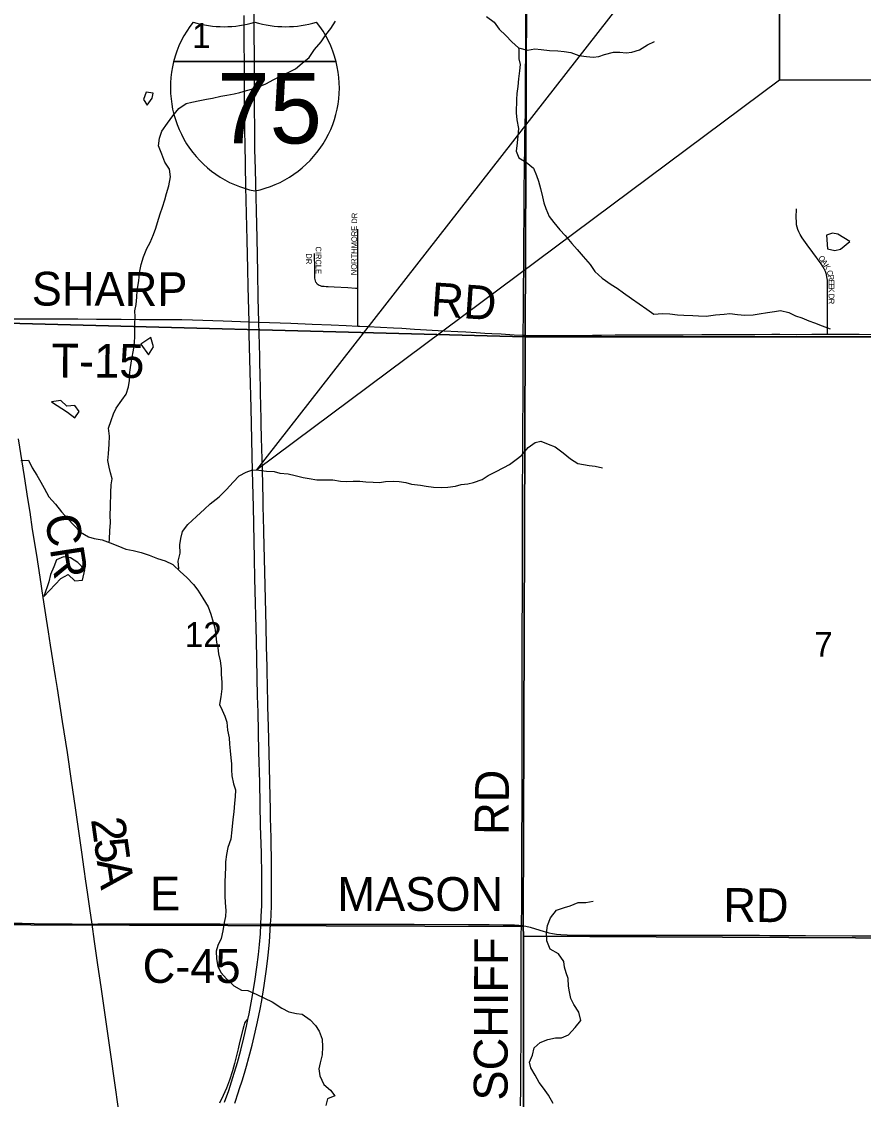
# Model space of a CAD drawing. Extents: x 0 to 1391, y -24 to 440.
# Drawn here: x 526.73 to 555.04, y 329.45 to 365.71 of the extents above; entities that cross this region are included whole.
import ezdxf

# ---------------------------------------------------------------- set-up
doc = ezdxf.new("R2010")
doc.units = 0
for name, color, linetype in [('GM_X_County_Road', 7, 'Continuous'), ('GM_X_County_Road_Text', 7, 'Continuous'), ('GM_X_Interchange_Ramps', 7, 'Continuous'), ('GM_X_Interstate_Location', 7, 'Continuous'), ('GM_X_Interstate_Route', 7, 'Continuous'), ('GM_X_Interstate_Shield', 7, 'Continuous'), ('GM_X_Minor_Lake', 7, 'Continuous'), ('GM_X_Minor_River', 7, 'Continuous'), ('GM_X_Section', 7, 'Continuous'), ('GM_X_Section_Text', 7, 'Continuous'), ('GM_X_Township_Road', 7, 'Continuous'), ('GM_X_Township_Road_Text', 7, 'Continuous'), ('GM_X_Township_Subdivision', 7, 'Continuous'), ('GM_X_Township_Subdivision_Text', 7, 'Continuous'), ('SH_Text', 7, 'Continuous')]:
    doc.layers.add(name, color=color, linetype=linetype)

msp = doc.modelspace()

# ---------------------------------------------------------------- linework, layer by layer
at = {"layer": 'GM_X_County_Road'}
for points in [[(529.1, 335.347), (529.025, 335.874), (528.957, 336.341), (528.914, 336.649), (528.894, 336.796), (528.834, 337.202), (528.754, 337.768), (528.643, 338.555), (528.541, 339.257), (528.411, 340.167), (528.27, 341.126), (528.108, 342.169), (527.936, 343.275), (527.87, 343.679), (527.708, 344.736), (527.64, 345.178), (527.574, 345.608), (527.461, 346.332), (527.353, 347.02), (527.24, 347.757), (527.103, 348.628), (527.016, 349.205), (526.941, 349.672), (526.829, 350.409), (526.628, 351.673)], [(526.013, 335.385), (526.746, 335.38), (527.156, 335.375), (527.851, 335.362), (528.436, 335.355), (528.684, 335.35), (529.1, 335.347)], [(529.1, 335.347), (529.295, 335.353), (529.369, 335.355), (529.679, 335.361), (530.089, 335.358), (530.512, 335.356), (530.797, 335.358), (531.195, 335.358), (531.89, 335.355), (532.474, 335.355), (532.933, 335.354), (533.405, 335.354), (534.779, 335.349), (535.106, 335.349), (535.94, 335.347), (536.425, 335.347), (536.996, 335.346), (537.306, 335.344), (537.517, 335.347), (537.716, 335.348), (538.462, 335.344), (539.232, 335.343), (539.928, 335.343), (541.755, 335.334), (542.451, 335.331), (542.923, 335.329), (543.307, 335.322), (543.455, 335.314), (543.54, 335.304)], [(530.379, 326.332), (530.284, 327.016), (530.143, 328.063), (529.993, 329.134), (529.868, 330.007), (529.731, 330.967), (529.677, 331.36), (529.406, 333.242), (529.298, 333.98), (529.183, 334.767), (529.1, 335.347)], [(543.54, 335.304), (543.565, 335.301), (543.686, 335.279), (543.829, 335.242), (544.162, 335.142), (544.462, 335.056), (544.584, 335.029), (544.72, 335.008), (544.869, 334.994), (545.081, 334.983), (545.417, 334.978), (545.802, 334.978), (546.361, 334.976), (546.945, 334.979), (547.579, 334.979), (548.424, 334.978), (549.381, 334.979), (549.952, 334.979), (551.12, 334.973), (551.542, 334.972), (551.89, 334.971), (552.449, 334.969), (553.095, 334.967), (554.661, 334.954), (555.494, 334.949)]]:
    msp.add_lwpolyline(points, dxfattribs=at)
at = {"layer": 'GM_X_Interchange_Ramps'}
msp.add_lwpolyline([(534.343, 332.139), (534.297, 332.105), (534.261, 332.073), (534.23, 332.021), (534.2, 331.929), (534.169, 331.802), (534.064, 331.364), (534.012, 331.152), (533.966, 330.975), (533.892, 330.665), (533.826, 330.417), (533.722, 330.101), (533.618, 329.835), (533.508, 329.584), (533.383, 329.327)], dxfattribs=at)
at = {"layer": 'GM_X_Interstate_Route'}
for points in [[(533.899, 329.327), (534.026, 329.704), (534.053, 329.787), (534.155, 330.106), (534.249, 330.415), (534.294, 330.57), (534.374, 330.857), (534.482, 331.278), (534.587, 331.712), (534.666, 332.064), (534.752, 332.49), (534.805, 332.783), (534.888, 333.285), (534.957, 333.752), (535.001, 334.097), (535.035, 334.405), (535.065, 334.752), (535.106, 335.349), (535.12, 335.619), (535.131, 336.016), (535.138, 336.699), (535.136, 337.37), (535.122, 338.227), (535.114, 338.612), (535.107, 338.898), (535.1, 339.209), (535.09, 339.644), (535.053, 341.11), (535.03, 341.992), (535.015, 342.663), (535.008, 342.948), (535.004, 343.197), (534.986, 344.004), (534.971, 344.688), (534.955, 345.371), (534.913, 347.198), (534.881, 348.539), (534.866, 349.073), (534.858, 349.347), (534.851, 349.632), (534.831, 350.627), (534.804, 351.707), (534.792, 352.167), (534.786, 352.428), (534.781, 352.701), (534.753, 353.907), (534.746, 354.167), (534.738, 354.453), (534.711, 355.599), (534.689, 356.416), (534.673, 357.273), (534.65, 358.429), (534.595, 360.74), (534.58, 361.423), (534.576, 361.734), (534.57, 362.281), (534.567, 362.616), (534.561, 363.375), (534.559, 364.033), (534.559, 364.68), (534.557, 365.164), (534.554, 366.494)], [(533.558, 329.356), (533.696, 329.755), (533.839, 330.193), (533.989, 330.693), (534.105, 331.113), (534.208, 331.523), (534.296, 331.911), (534.343, 332.139), (534.381, 332.326), (534.474, 332.827), (534.574, 333.415), (534.645, 333.895), (534.699, 334.327), (534.733, 334.662), (534.761, 335.021), (534.779, 335.349), (534.792, 335.605), (534.805, 335.978), (534.813, 336.401), (534.81, 336.985), (534.796, 337.743), (534.77, 338.65), (534.738, 340.116), (534.712, 341.147), (534.683, 342.477), (534.669, 343.023), (534.633, 344.887), (534.579, 346.974), (534.564, 347.645), (534.526, 349.385), (534.495, 350.59), (534.45, 352.702), (534.417, 353.944), (534.389, 355.187), (534.379, 355.611), (534.351, 356.79), (534.337, 357.398), (534.32, 358.355), (534.277, 360.157), (534.247, 361.61), (534.241, 361.995), (534.225, 363.25), (534.222, 364.269), (534.218, 365.027), (534.22, 365.922)]]:
    msp.add_lwpolyline(points, dxfattribs=at)
at = {"layer": 'GM_X_Interstate_Shield'}
for p, q in [((531.844, 364.364), (537.309, 364.364)), ((537.309, 364.364), (531.844, 364.364)), ((537.309, 364.364), (531.844, 364.364))]:
    msp.add_line(p, q, dxfattribs=at)
for centre, start, end in [((535.287, 363.493), 141.669, 165.8066), ((533.539, 369.092), 253.0091, 286.9909), ((535.614, 369.092), 253.0091, 286.9909), ((533.866, 363.493), 14.1934, 38.331), ((535.287, 363.493), 165.8066, 258.463), ((533.866, 363.493), 281.537, 14.1934)]:
    msp.add_arc(centre, 3.551, start, end, dxfattribs=at)
at = {"layer": 'GM_X_Minor_Lake'}
for p, q in [((530.835, 363.092), (530.954, 362.9)), ((531.125, 363.131), (531.151, 363.305)), ((553.796, 358.527), (553.834, 358.071)), ((528.673, 352.594), (528.524, 352.794))]:
    msp.add_line(p, q, dxfattribs=at)
for points in [[(531.151, 363.305), (530.923, 363.34), (530.835, 363.092)], [(530.954, 362.9), (531.125, 363.131)], [(554.587, 358.314), (554.185, 358.564), (553.995, 358.598), (553.796, 358.527)], [(553.834, 358.071), (554.083, 358.006), (554.274, 358.055), (554.587, 358.314)], [(531.162, 354.769), (531.073, 355.089), (530.741, 354.857)], [(530.741, 354.857), (530.994, 354.5), (531.162, 354.769)], [(528.524, 352.794), (528.258, 352.777), (528.056, 352.963), (527.738, 352.923)], [(527.738, 352.923), (528.277, 352.572), (528.524, 352.377), (528.673, 352.594)], [(528.856, 347.268), (528.628, 347.512), (528.38, 347.677), (528.138, 347.704), (527.9, 347.603), (527.812, 347.37), (527.701, 347.107), (527.644, 346.866), (527.482, 346.367)], [(527.482, 346.367), (528.056, 346.979), (528.294, 347.11), (528.526, 346.893), (528.777, 346.918), (528.856, 347.268)]]:
    msp.add_lwpolyline(points, dxfattribs=at)
at = {"layer": 'GM_X_Minor_River'}
for points in [[(529.676, 348.185), (529.693, 348.303), (529.697, 348.583), (529.716, 348.855), (529.711, 349.098), (529.722, 349.393), (529.729, 349.871), (529.747, 350.128), (529.772, 350.325), (529.722, 350.53), (529.671, 350.72), (529.636, 350.948), (529.654, 351.175), (529.673, 351.493), (529.692, 351.766), (529.65, 352.039), (529.744, 352.288), (529.823, 352.514), (529.917, 352.71), (530.103, 352.979), (530.25, 353.182), (530.33, 353.423), (530.355, 353.635), (530.358, 353.831), (530.399, 354.073), (530.44, 354.361), (530.49, 354.655), (530.524, 354.92), (530.534, 355.117), (530.544, 355.321), (530.539, 355.534), (530.55, 355.776), (530.545, 355.981), (530.586, 356.192), (530.604, 356.442), (530.622, 356.661), (530.672, 356.994), (530.698, 357.259), (530.755, 357.538), (530.835, 357.802), (530.945, 358.073), (531.054, 358.284), (531.164, 358.547), (531.243, 358.758), (531.306, 358.954), (531.393, 359.24), (531.465, 359.467), (531.544, 359.715), (531.6, 359.927), (531.687, 360.19), (531.744, 360.485), (531.702, 360.743), (531.553, 360.988), (531.442, 361.248), (531.339, 361.53), (531.373, 361.794), (531.444, 362.021), (531.638, 362.29), (531.816, 362.545), (532.017, 362.784), (532.27, 362.954), (532.461, 362.997), (532.728, 363.053), (532.949, 363.102), (533.147, 363.137), (533.43, 363.201), (533.628, 363.235), (533.88, 363.284), (534.07, 363.327), (534.299, 363.399), (534.505, 363.448), (534.758, 363.535), (534.949, 363.623), (535.209, 363.763), (535.424, 363.873), (535.745, 364.019), (535.944, 364.122), (536.167, 364.308), (536.398, 364.501), (536.584, 364.771), (536.8, 365.032), (536.963, 365.265), (537.133, 365.482), (537.288, 365.722)], [(542.364, 365.889), (542.62, 365.695), (542.792, 365.457), (543.01, 365.249), (543.22, 365.026), (543.438, 364.833), (543.749, 364.752), (543.993, 364.794), (544.206, 364.775), (544.487, 364.74), (544.768, 364.728), (544.973, 364.702), (545.201, 364.668), (545.466, 364.572), (545.732, 364.538), (545.952, 364.519), (546.143, 364.539), (546.334, 364.604), (546.639, 364.682), (546.852, 364.679), (547.057, 364.66), (547.247, 364.687), (547.507, 364.766), (547.775, 364.929), (548.02, 365.038)], [(543.438, 364.833), (543.453, 364.757), (543.456, 364.461), (543.492, 364.264), (543.474, 364.052), (543.44, 363.787), (543.414, 363.523), (543.388, 363.288), (543.37, 363.091), (543.364, 362.644), (543.384, 362.402), (543.441, 362.12), (543.423, 361.871), (543.397, 361.629), (543.363, 361.356), (543.451, 361.128), (543.7, 360.98), (543.941, 360.786), (544.044, 360.534), (544.11, 360.344), (544.183, 360.093), (544.248, 359.811), (544.291, 359.614), (544.357, 359.423), (544.468, 359.156), (544.632, 358.949), (544.835, 358.703), (545.015, 358.511), (545.24, 358.249), (545.419, 358.042), (545.614, 357.811), (545.847, 357.542), (546.003, 357.305), (546.259, 357.081), (546.56, 356.864), (546.757, 356.739), (546.968, 356.584), (547.239, 356.391), (547.503, 356.212), (547.759, 356.041), (547.993, 355.871), (548.282, 355.889), (548.525, 355.877), (548.791, 355.85), (548.997, 355.839), (549.308, 355.826), (549.498, 355.816), (549.749, 355.804), (550.062, 355.844), (550.359, 355.87), (550.549, 355.897), (550.807, 355.862), (551.05, 355.836), (551.332, 355.846), (551.538, 355.881), (551.812, 355.929), (552.048, 355.963), (552.247, 355.998), (552.535, 355.925), (552.754, 355.815), (552.966, 355.751), (553.201, 355.649), (553.397, 355.578), (553.655, 355.475), (553.92, 355.38)], [(531.987, 347.279), (532.016, 347.31), (531.996, 347.561), (532.06, 347.832), (532.056, 348.113), (532.082, 348.317), (532.138, 348.559), (532.324, 348.798), (532.616, 349.059), (532.886, 349.312), (533.078, 349.483), (533.37, 349.728), (533.624, 349.967), (533.848, 350.221), (534.049, 350.43), (534.286, 350.555), (534.492, 350.635), (534.705, 350.624), (534.963, 350.589), (535.229, 350.577), (535.419, 350.521), (535.692, 350.494), (535.935, 350.445), (536.2, 350.372), (536.405, 350.346), (536.663, 350.296), (536.968, 350.299), (537.196, 350.295), (537.461, 350.246), (537.651, 350.235), (537.887, 350.246), (538.108, 350.25), (538.313, 350.232), (538.556, 350.22), (538.762, 350.209), (538.967, 350.244), (539.226, 350.255), (539.431, 350.244), (539.651, 350.202), (539.848, 350.146), (540.145, 350.111), (540.334, 350.085), (540.585, 350.051), (540.859, 350.039), (541.064, 350.051), (541.323, 350.084), (541.514, 350.134), (541.735, 350.161), (541.933, 350.203), (542.216, 350.305), (542.416, 350.445), (542.668, 350.57), (542.944, 350.71), (543.143, 350.812), (543.358, 350.976), (543.558, 351.131), (543.767, 351.378), (543.997, 351.549), (544.188, 351.591), (544.437, 351.496), (544.672, 351.409), (544.943, 351.207), (545.192, 351.006), (545.433, 350.843), (545.623, 350.817), (545.82, 350.776), (546.018, 350.758), (546.268, 350.701)], [(526.708, 350.942), (526.959, 350.954), (527.085, 350.694), (527.241, 350.449), (527.375, 350.212), (527.494, 350.013), (527.643, 349.722), (527.868, 349.476), (528.077, 349.223), (528.295, 348.977), (528.475, 348.777), (528.715, 348.538), (528.987, 348.375), (529.176, 348.318), (529.442, 348.276), (529.707, 348.173), (529.964, 348.078), (530.237, 347.96), (530.487, 347.918), (530.752, 347.853), (531.025, 347.758), (531.305, 347.648), (531.555, 347.575), (531.812, 347.442), (532.06, 347.211), (532.293, 347.01), (532.511, 346.779), (532.653, 346.588), (532.824, 346.312), (533.003, 346.021), (533.091, 345.777), (533.179, 345.503), (533.23, 345.313), (533.264, 345.047), (533.285, 344.834), (533.335, 344.644), (533.356, 344.447), (533.406, 344.203), (533.441, 343.953), (533.446, 343.763), (533.465, 343.475), (533.47, 343.262), (533.428, 342.998), (533.387, 342.733), (533.476, 342.542), (533.565, 342.344), (533.638, 342.138), (533.657, 341.872), (533.707, 341.614), (533.728, 341.401), (533.748, 341.181), (533.767, 340.938), (533.788, 340.741), (533.793, 340.536), (533.798, 340.339), (533.855, 340.073), (533.929, 339.867), (533.91, 339.632), (533.892, 339.42), (533.874, 339.125), (533.832, 338.868), (533.797, 338.52), (533.771, 338.21), (533.668, 337.931), (533.62, 337.689), (533.594, 337.447), (533.591, 337.257), (533.581, 337.023), (533.57, 336.758), (533.564, 336.303), (533.576, 336.06), (533.596, 335.81), (533.593, 335.605), (533.545, 335.401), (533.496, 335.121), (533.439, 334.864), (533.33, 334.631), (533.274, 334.435), (533.286, 334.177), (533.329, 333.926), (533.448, 333.712), (533.62, 333.505), (533.868, 333.273), (534.132, 333.125), (534.345, 333.114), (534.618, 332.996), (534.897, 332.862), (535.154, 332.737), (535.479, 332.519), (535.72, 332.394), (535.978, 332.345), (536.168, 332.319), (536.44, 332.132), (536.62, 331.94), (536.739, 331.749), (536.842, 331.474), (536.854, 331.216), (536.836, 330.951), (536.772, 330.687)], [(544.611, 329.316), (544.447, 329.592), (544.283, 329.83), (544.141, 330.022), (544.007, 330.266), (543.858, 330.511), (543.807, 330.702), (543.917, 330.943), (543.973, 331.192), (544.173, 331.371), (544.433, 331.465), (544.684, 331.522), (544.882, 331.518), (545.119, 331.628), (545.343, 331.867), (545.536, 332.107), (545.471, 332.388), (545.299, 332.649), (545.203, 332.847), (545.153, 333.068), (545.117, 333.266), (545.113, 333.523), (545.039, 333.714), (544.988, 333.905), (544.96, 334.094), (544.781, 334.348), (544.509, 334.511), (544.391, 334.786), (544.379, 335.044), (544.42, 335.301), (544.515, 335.565), (544.723, 335.819), (544.991, 335.906), (545.182, 335.963), (545.449, 336.073), (545.708, 336.076), (545.952, 336.125)], [(536.772, 330.687), (536.723, 330.483), (536.766, 330.239), (536.892, 329.957), (537.117, 329.764), (537.26, 329.572), (537.023, 329.469), (536.966, 329.243)]]:
    msp.add_lwpolyline(points, dxfattribs=at)
at = {"layer": 'GM_X_Section'}
for points in [[(543.747, 375.22), (543.666, 355.101), (524.116, 355.619), (524.129, 365.618), (523.606, 375.279)], [(543.666, 355.101), (543.597, 335.27), (523.728, 335.34), (524.087, 345.56), (524.116, 355.619)], [(543.666, 355.101), (563.869, 355.108), (563.701, 334.84), (543.606, 334.944), (543.597, 335.27)], [(543.597, 335.27), (543.606, 334.944), (543.593, 314.84), (523.385, 314.999), (523.728, 335.34)], [(543.606, 334.944), (563.701, 334.84), (563.567, 314.776), (543.593, 314.84)]]:
    msp.add_lwpolyline(points, close=True, dxfattribs=at)
msp.add_lwpolyline([(563.85, 363.742), (563.869, 355.108), (543.666, 355.101), (543.747, 375.22), (563.826, 375.025), (563.83, 373.178)], dxfattribs=at)
at = {"layer": 'GM_X_Township_Road'}
for points in [[(543.603, 355.163), (543.603, 355.265), (543.603, 355.377), (543.605, 355.737), (543.606, 356.06), (543.607, 356.222), (543.613, 356.905), (543.617, 357.278), (543.62, 357.849), (543.625, 358.359), (543.631, 359.216), (543.635, 359.937), (543.646, 360.856), (543.653, 361.49), (543.658, 361.875), (543.671, 362.645), (543.674, 363.056), (543.679, 363.826), (543.684, 364.758), (543.685, 365.044), (543.686, 365.516), (543.689, 366.001)], [(525.999, 355.714), (526.083, 355.711), (526.195, 355.707), (526.705, 355.709), (527.078, 355.71), (527.376, 355.711), (527.923, 355.714), (528.618, 355.713), (529.252, 355.705), (529.724, 355.7), (530.085, 355.697), (530.693, 355.693), (530.942, 355.691), (531.28, 355.692)], [(531.28, 355.692), (531.364, 355.692), (532.121, 355.685), (532.481, 355.676), (533.511, 355.643), (534.094, 355.622), (534.379, 355.611), (534.711, 355.599), (535.784, 355.565), (536.503, 355.531), (537.137, 355.507), (537.646, 355.486), (538.037, 355.468)], [(538.037, 355.468), (538.105, 355.465), (538.39, 355.451), (538.8, 355.434), (539.234, 355.413), (539.519, 355.394), (539.941, 355.37), (540.946, 355.313), (541.405, 355.288), (541.666, 355.273), (542.013, 355.254), (542.311, 355.235), (542.546, 355.219), (542.856, 355.203), (543.29, 355.179), (543.603, 355.163)], [(543.54, 335.304), (543.541, 335.372), (543.548, 335.956), (543.549, 336.292), (543.55, 336.801), (543.55, 337.299), (543.553, 337.82), (543.554, 338.305), (543.559, 339.237), (543.56, 339.573), (543.562, 340.467), (543.563, 341.362), (543.562, 341.859), (543.561, 342.43), (543.561, 342.629), (543.564, 343.561), (543.562, 344.133), (543.562, 344.705), (543.565, 345.09), (543.567, 345.487), (543.572, 346.146), (543.577, 346.879), (543.577, 347.152), (543.577, 347.587), (543.578, 348.034), (543.578, 348.556), (543.581, 349.053), (543.581, 349.401), (543.58, 350.022), (543.583, 350.966), (543.589, 351.538), (543.589, 352.184), (543.596, 352.917), (543.599, 353.289), (543.598, 353.588), (543.6, 353.911), (543.601, 354.321), (543.603, 354.843), (543.603, 355.116), (543.603, 355.163)], [(543.603, 355.163), (543.65, 355.161), (544.061, 355.153), (545.105, 355.149), (545.341, 355.15), (545.925, 355.16), (546.236, 355.165), (546.695, 355.169), (546.969, 355.17), (547.528, 355.176), (548.037, 355.178), (548.596, 355.178), (548.981, 355.179), (549.603, 355.183), (550.236, 355.184), (550.87, 355.185), (551.392, 355.187), (551.963, 355.191), (552.224, 355.191), (552.783, 355.188), (553.305, 355.192), (553.566, 355.194), (553.829, 355.195)], [(553.829, 355.195), (554.46, 355.197), (554.895, 355.195), (555.342, 355.185), (555.777, 355.184), (556.237, 355.183), (556.622, 355.181), (557.057, 355.173), (557.939, 355.17), (558.349, 355.171), (559.107, 355.169), (559.965, 355.17), (561.096, 355.165), (561.904, 355.168), (562.625, 355.172), (563.333, 355.172), (563.81, 355.175)], [(543.511, 329.236), (543.517, 329.832), (543.521, 330.292), (543.525, 330.789), (543.527, 331.224), (543.531, 331.882), (543.531, 332.516), (543.529, 332.764), (543.529, 333.224), (543.529, 333.957), (543.536, 334.963), (543.54, 335.304)]]:
    msp.add_lwpolyline(points, dxfattribs=at)
at = {"layer": 'GM_X_Township_Subdivision'}
for points in [[(553.829, 355.195), (553.829, 355.342), (553.835, 356.409), (553.835, 356.868), (553.828, 357.016), (553.815, 357.125), (553.794, 357.207), (553.762, 357.299), (553.74, 357.351), (553.717, 357.399), (553.676, 357.474), (553.616, 357.567), (553.339, 357.948), (553.145, 358.207), (552.98, 358.44), (552.913, 358.547), (552.867, 358.636), (552.834, 358.719), (552.812, 358.791), (552.795, 358.878), (552.785, 358.979), (552.782, 359.117), (552.787, 359.415)], [(538.039, 356.734), (538.037, 357.054), (538.04, 357.501), (538.043, 357.749), (538.044, 358.121), (538.043, 358.729)], [(538.039, 356.734), (537.959, 356.738), (537.704, 356.751), (537.245, 356.772), (537.043, 356.784), (536.973, 356.789), (536.902, 356.795), (536.828, 356.805), (536.78, 356.817), (536.734, 356.837), (536.703, 356.857), (536.674, 356.881), (536.643, 356.919), (536.624, 356.951), (536.61, 356.986), (536.599, 357.03), (536.591, 357.076), (536.587, 357.155), (536.587, 357.475), (536.583, 357.805), (536.579, 357.908)], [(538.037, 355.468), (538.037, 355.591), (538.038, 355.79), (538.041, 356.435), (538.039, 356.734)]]:
    msp.add_lwpolyline(points, dxfattribs=at)
at = {"layer": 'SH_Text'}
for points in [[(534.643, 350.627), (552.215, 373.178), (552.215, 363.742)], [(552.215, 373.178), (603.114, 373.178), (603.114, 363.742), (552.215, 363.742)]]:
    msp.add_lwpolyline(points, close=True, dxfattribs=at)

# ---------------------------------------------------------------- texts
at = {"layer": 'GM_X_County_Road_Text'}
for s, height, rotation, p in [('CR', 1.1364, 278.7844, (527.511, 349.065)), ('2', 1.136, 277.888, (529.062, 338.875)), ('5', 1.136, 277.888, (529.158, 338.181)), ('A', 1.136, 278.5335, (529.256, 337.474)), ('E', 1.136, 0, (531.052, 335.81)), ('MASON', 1.1364, 0, (537.352, 335.794)), ('RD', 1.1364, 359.5169, (550.324, 335.427)), ('C-45', 1.1364, 0, (530.802, 333.372))]:
    msp.add_text(s, height=height, rotation=rotation, dxfattribs=at).set_placement(p)
at = {"layer": 'GM_X_Interstate_Location'}
for s in ['-', '.', ',']:
    msp.add_text(s, height=0.00379, dxfattribs=at).set_placement((534.576, 362.853))
msp.add_text('75', height=0.00379, rotation=0, dxfattribs=at).set_placement((533.802, 362.069))
at = {"layer": 'GM_X_Interstate_Shield'}
msp.add_text('75', height=2.3674, dxfattribs=at).set_placement((533.311, 361.612))
at = {"layer": 'GM_X_Section_Text'}
for s, height, p in [('1', 0.837, (532.461, 364.823)), ('12', 0.8371, (532.219, 344.671)), ('7', 0.837, (553.385, 344.342))]:
    msp.add_text(s, height=height, rotation=0, dxfattribs=at).set_placement(p)
at = {"layer": 'GM_X_Township_Road_Text'}
for s, rotation, p in [('SHARP', 359.7878, (527.071, 356.16)), ('RD', 356.1484, (540.47, 355.809)), ('T-15', 359.6441, (527.732, 353.741)), ('RD', 89.5093, (543.105, 338.344)), ('SCHIFF', 89.7985, (543.072, 329.412))]:
    msp.add_text(s, height=1.1364, rotation=rotation, dxfattribs=at).set_placement(p)
at = {"layer": 'GM_X_Township_Subdivision_Text'}
for s, height, rotation, p in [('NORTHMORE DR', 0.18939, 89.4973, (538, 357.181)), ('CIRCLE', 0.1894, 270, (536.621, 358.147)), ('DR', 0.1894, 270, (536.299, 357.913)), ('O', 0.189, 303.5022, (553.515, 357.767)), ('A', 0.189, 303.5209, (553.607, 357.628)), ('K', 0.189, 300.6939, (553.698, 357.491)), ('C', 0.189, 288.819, (553.799, 357.311)), ('R', 0.189, 278.2125, (553.845, 357.178)), ('E', 0.189, 271.8036, (553.866, 357.035)), ('E', 0.189, 270.2459, (553.87, 356.904)), ('K', 0.189, 270, (553.871, 356.77)), ('D', 0.189, 269.9928, (553.871, 356.554)), ('R', 0.189, 269.994, (553.871, 356.387))]:
    msp.add_text(s, height=height, rotation=rotation, dxfattribs=at).set_placement(p)

doc.saveas('drawing.dxf')
